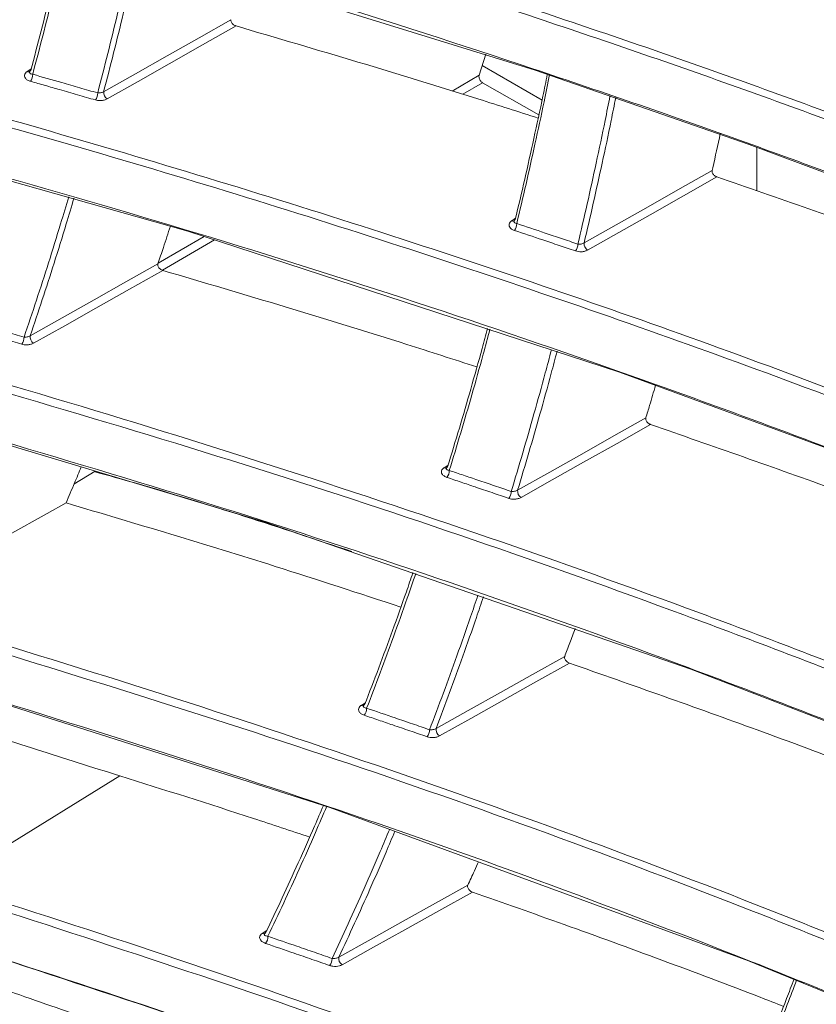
# Model space of a CAD drawing. Header units: millimetres. Extents: x 0 to 1118, y 0 to 864.
# Tile 276 of 313: x 852 to 860, y 555 to 564. Entities that reach past the tile are written whole.
import ezdxf

# ---------------------------------------------------------------- set-up
doc = ezdxf.new("R2010")
doc.units = ezdxf.units.MM

msp = doc.modelspace()

# ---------------------------------------------------------------- linework, layer by layer
at = {"color": 7, "linetype": 'Continuous', "lineweight": 15}
for p, q in [((856.4402, 563.9516), (856.3739, 563.7447)), ((856.9918, 563.5004), (856.4043, 563.8396)), ((851.9546, 563.7786), (851.954, 563.7763)), ((856.4076, 563.6716), (856.9608, 563.3556)), ((859.1016, 562.6095), (859.1016, 563.039)), ((856.716, 562.3118), (856.7154, 562.3099)), ((856.0515, 559.8862), (856.051, 559.8848)), ((852.3915, 559.7273), (852.6003, 559.8574)), ((855.2373, 557.5508), (855.237, 557.5499))]:
    msp.add_line(p, q, dxfattribs=at)
at = {"color": 9, "linetype": 'Continuous', "lineweight": 0}
for p, q in [((851.9326, 563.7823), (851.971, 563.8073)), ((856.1085, 563.5894), (856.3739, 563.7447)), ((856.4076, 563.6716), (856.2133, 563.5579)), ((856.694, 562.3157), (856.7318, 562.3403)), ((853.2182, 561.8982), (853.6696, 562.1623)), ((853.7715, 562.129), (853.2607, 561.8302)), ((856.0294, 559.8904), (856.0684, 559.9157)), ((855.215, 557.5552), (855.2558, 557.5816)), ((851.1224, 555.8025), (852.8414, 556.8634)), ((854.2424, 555.316), (854.2857, 555.344))]:
    msp.add_line(p, q, dxfattribs=at)
at = {"color": 7, "linetype": 'Continuous', "lineweight": 15, "flags": 128}
for points in [[(868.3732, 558.9322), (866.7566, 559.7929), (865.0162, 560.6341), (863.0819, 561.4882), (861.0853, 562.2974), (859.0285, 563.0664), (856.9243, 563.7947), (852.6291, 565.125), (848.1887, 566.31), (848.1886, 566.31), (848.1886, 566.31)], [(868.264, 556.179), (865.6984, 557.5432), (863.8094, 558.4301), (861.8515, 559.2705), (859.828, 560.0699), (857.7531, 560.8277), (853.5117, 562.214), (849.118, 563.456), (849.118, 563.456), (849.118, 563.456)], [(867.5967, 553.7445), (866.1345, 554.5482), (864.3179, 555.455), (862.4276, 556.3149), (860.4676, 557.134), (858.4534, 557.9117), (854.2713, 559.3567), (849.9289, 560.658), (849.9289, 560.658), (849.9289, 560.658)], [(851.7524, 559.2316), (852.1287, 559.4417), (852.3134, 559.5449)], [(866.786, 551.3927), (866.1031, 551.7775), (864.4313, 552.6541), (862.6894, 553.4882), (860.8815, 554.2854), (859.022, 555.0452), (854.9059, 556.5519), (850.6201, 557.915), (850.6201, 557.915), (850.6201, 557.915)]]:
    msp.add_lwpolyline(points, dxfattribs=at)
at = {"color": 9, "linetype": 'Continuous', "lineweight": 0, "flags": 128}
for points in [[(852.6834, 563.5833), (852.9963, 563.7602), (853.3091, 563.937), (853.622, 564.1139), (853.9348, 564.2908)], [(853.9846, 564.2292), (853.6563, 564.0436), (853.3281, 563.858), (853.0226, 563.6853), (852.7172, 563.5126)], [(857.4059, 562.0979), (857.7202, 562.276), (858.0345, 562.454), (858.3488, 562.6321), (858.6631, 562.8101)], [(858.7095, 562.7471), (858.3813, 562.5611), (858.053, 562.3752), (857.7465, 562.2015), (857.4399, 562.0279)], [(851.9614, 561.186), (852.275, 561.3623), (852.5886, 561.5386), (852.9023, 561.7149), (853.2159, 561.8912)], [(853.266, 561.8281), (852.9364, 561.6427), (852.6067, 561.4574), (852.3006, 561.2853), (851.9945, 561.1133)], [(856.7519, 559.6693), (857.067, 559.8468), (857.382, 560.0244), (857.6971, 560.2019), (858.0121, 560.3795)], [(858.0587, 560.3149), (857.7292, 560.1293), (857.3998, 559.9436), (857.0926, 559.7704), (856.7854, 559.5973)], [(855.9509, 557.3292), (856.2667, 557.5062), (856.5826, 557.6832), (856.8984, 557.8603), (857.2143, 558.0373)], [(857.2609, 557.9712), (856.9302, 557.7859), (856.5995, 557.6005), (856.2916, 557.428), (855.9838, 557.2554)], [(854.9947, 555.0833), (855.3115, 555.2597), (855.6282, 555.4361), (855.9449, 555.6125), (856.2616, 555.7889)], [(856.3083, 555.7215), (855.9762, 555.5365), (855.6441, 555.3515), (855.3355, 555.1796), (855.0268, 555.0077)]]:
    msp.add_lwpolyline(points, dxfattribs=at)
at = {"color": 9, "linetype": 'Continuous', "lineweight": 0}
for centre, radius, start, end in [((851.9474, 563.8023), 0.0249, 233.48373, 298.9177), ((851.8698, 563.7525), 0.1163, 324.85503, 1.08416), ((852.5099, 563.5692), 0.1146, 324.26303, 1.02394), ((852.761, 563.5769), 0.0778, 175.29359, 235.73598), ((856.71, 562.3408), 0.0298, 237.35308, 279.28122), ((856.6395, 562.2879), 0.1041, 320.27306, 0.55285), ((857.484, 562.0925), 0.0783, 176.06291, 235.73748), ((857.2414, 562.0857), 0.1027, 319.65883, 0.47015), ((851.7876, 561.1702), 0.1136, 324.01939, 1.49472), ((852.0373, 561.1767), 0.0764, 172.96977, 236.01313), ((856.0448, 559.9128), 0.0272, 235.52894, 286.67325), ((855.9771, 559.8616), 0.1035, 320.05962, 0.95638), ((856.5869, 559.6555), 0.1021, 319.44845, 0.86191), ((856.8285, 559.6612), 0.077, 173.95923, 235.9706), ((855.2304, 557.5777), 0.0272, 235.61381, 287.08283), ((855.1654, 557.5252), 0.1026, 319.78557, 1.37875), ((855.7852, 557.3141), 0.1013, 319.17933, 1.27053), ((856.0258, 557.3184), 0.0757, 171.75969, 236.25729), ((854.2581, 555.3397), 0.0284, 236.31257, 281.62822), ((854.1962, 555.2845), 0.1016, 319.44032, 1.8222), ((854.8282, 555.067), 0.1003, 318.8413, 1.69826), ((855.0677, 555.0697), 0.0742, 169.44612, 236.60479)]:
    msp.add_arc(centre, radius, start, end, dxfattribs=at)
at = {"color": 7, "linetype": 'Continuous', "lineweight": 15}
for points, knots in [([(868.378, 562.2751), (867.6976, 562.6315), (866.3345, 563.3455), (864.246, 564.2902), (862.1799, 565.1486), (859.4637, 566.1859), (855.952, 567.3749), (851.5965, 568.6581), (848.5959, 569.3854), (847.0929, 569.7497)], [0, 0, 0, 0, 0.110018, 0.220393, 0.317551, 0.414859, 0.610349, 0.804826, 1, 1, 1, 1]), ([(847.1107, 569.8187), (847.1107, 569.8187), (848.6192, 569.47), (851.6071, 568.7206), (855.964, 567.4474), (859.4772, 566.2554), (862.1961, 565.2179), (864.2686, 564.3568), (866.3634, 563.4091), (867.7279, 562.6943), (868.4111, 562.3363)], [0, 0, 0, 0, 0.000001, 0.19446, 0.389598, 0.584078, 0.681743, 0.779552, 0.889614, 1, 1, 1, 1]), ([(847.1237, 569.2336), (848.6204, 568.8692), (851.6189, 568.1393), (855.9638, 566.8549), (859.4729, 565.663), (862.1868, 564.6237), (864.2537, 563.7621), (866.3412, 562.8145), (867.6995, 562.1002), (868.3797, 561.7425)], [0, 0, 0, 0, 0.194559, 0.389795, 0.58435, 0.682055, 0.779903, 0.88979, 1, 1, 1, 1]), ([(868.4129, 561.7221), (867.7342, 562.0792), (866.3746, 562.7944), (864.2896, 563.7412), (862.2258, 564.6022), (859.5103, 565.6428), (856.0009, 566.8381), (851.6401, 568.1175), (848.6544, 568.8697), (847.1416, 569.2211), (847.1416, 569.2211)], [0, 0, 0, 0, 0.109898, 0.220153, 0.317346, 0.414691, 0.610257, 0.80478, 0.999999, 1, 1, 1, 1]), ([(848.1698, 566.3219), (849.6526, 565.9393), (852.6233, 565.1727), (856.2043, 564.0575), (858.9968, 563.0936), (861.046, 562.3287), (863.0499, 561.5191), (864.9465, 560.6821), (866.7377, 559.8238), (867.8372, 559.2264), (868.3876, 558.9274)], [0, 0, 0, 0, 0.202472, 0.405647, 0.506838, 0.608147, 0.709863, 0.811747, 0.905769, 1, 1, 1, 1]), ([(851.9671, 563.7926), (852.0013, 563.9218), (852.0697, 564.1803), (852.1686, 564.577), (852.2515, 564.922), (852.3, 565.1378), (852.3176, 565.2158)], [0, 0, 0, 0, 0.276035, 0.552097, 0.838041, 1, 1, 1, 1]), ([(853.9348, 564.2908), (853.9343, 564.2869), (853.9333, 564.2792), (853.938, 564.2659), (853.9467, 564.253), (853.9594, 564.2412), (853.9727, 564.2332), (853.9814, 564.2303), (853.9846, 564.2292)], [0, 0, 0, 0, 0.168698, 0.337295, 0.509075, 0.690811, 0.884593, 1, 1, 1, 1]), ([(856.9541, 563.3239), (856.7599, 563.3863), (855.782, 563.701), (854.7842, 563.9942), (853.9846, 564.2292)], [0, 0, 0, 0, 0.1985901, 1, 1, 1, 1]), ([(851.9554, 563.7785), (851.9554, 563.7791), (851.9556, 563.7825), (851.9603, 563.7876), (851.9655, 563.7914), (851.9671, 563.7926)], [0, 0, 0, 0, 0.133646, 0.734063, 1, 1, 1, 1]), ([(856.3739, 563.7447), (856.373, 563.7408), (856.3712, 563.7328), (856.3737, 563.7176), (856.3797, 563.702), (856.3888, 563.6876), (856.3987, 563.6773), (856.4051, 563.6732), (856.4076, 563.6716)], [0, 0, 0, 0, 0.1777614, 0.3555252, 0.5332357, 0.7109043, 0.8885812, 1, 1, 1, 1]), ([(856.7286, 562.3267), (856.7599, 562.4588), (856.8224, 562.7228), (856.9127, 563.1277), (856.9867, 563.471), (857.0293, 563.6824), (857.0436, 563.7534)], [0, 0, 0, 0, 0.280858, 0.561738, 0.852747, 1, 1, 1, 1]), ([(849.0982, 563.4675), (850.5658, 563.0659), (853.5061, 562.2613), (857.0429, 561.1001), (859.7946, 560.098), (861.8107, 559.3038), (863.7744, 558.4616), (865.9652, 557.4441), (867.4106, 556.6505), (868.2634, 556.1823)], [0, 0, 0, 0, 0.211223, 0.4231848, 0.5287477, 0.6344422, 0.7406044, 0.8469625, 1, 1, 1, 1]), ([(858.744, 563.1715), (858.7196, 563.0595), (858.6933, 562.9386), (858.6652, 562.8191), (858.6631, 562.8101)], [0, 0, 0, 0, 0.925192, 1, 1, 1, 1]), ([(858.6631, 562.8101), (858.6627, 562.8061), (858.6619, 562.7981), (858.6666, 562.7842), (858.6752, 562.7707), (858.6875, 562.7586), (858.6996, 562.7509), (858.7071, 562.748), (858.7095, 562.7471)], [0, 0, 0, 0, 0.1762121, 0.3523597, 0.5306268, 0.7156169, 0.9086655, 1, 1, 1, 1]), ([(861.4168, 561.7806), (861.116, 561.8925), (860.2241, 562.2244), (859.3132, 562.5388), (858.7095, 562.7471)], [0, 0, 0, 0, 0.337266, 1, 1, 1, 1]), ([(856.7168, 562.3116), (856.717, 562.3131), (856.7176, 562.3174), (856.7229, 562.3227), (856.7276, 562.326), (856.7286, 562.3267)], [0, 0, 0, 0, 0.292414, 0.850818, 1, 1, 1, 1]), ([(853.3391, 562.2627), (853.3165, 562.1931), (853.2761, 562.0686), (853.2343, 561.9455), (853.2159, 561.8912)], [0, 0, 0, 0, 0.559333, 1, 1, 1, 1]), ([(853.2159, 561.8912), (853.2152, 561.8875), (853.2138, 561.8802), (853.2177, 561.8672), (853.2259, 561.8542), (853.2381, 561.8422), (853.2521, 561.833), (853.2618, 561.8295), (853.266, 561.8281)], [0, 0, 0, 0, 0.162758, 0.325419, 0.491125, 0.666534, 0.853781, 1, 1, 1, 1]), ([(856.3521, 560.8798), (856.1224, 560.9542), (855.1059, 561.2832), (854.0688, 561.5903), (853.266, 561.8281)], [0, 0, 0, 0, 0.225945, 1, 1, 1, 1]), ([(856.0635, 559.8995), (856.1023, 560.026), (856.1798, 560.2788), (856.2929, 560.6668), (856.3851, 560.9929), (856.4386, 561.1925), (856.456, 561.2576)], [0, 0, 0, 0, 0.282972, 0.565967, 0.858486, 1, 1, 1, 1]), ([(849.9081, 560.6692), (851.359, 560.2479), (854.266, 559.404), (857.7444, 558.1978), (860.4329, 557.163), (862.3851, 556.3496), (864.2822, 555.4881), (866.0297, 554.624), (867.1025, 554.0235), (867.5962, 553.7472)], [0, 0, 0, 0, 0.226941, 0.454688, 0.566556, 0.678572, 0.79112, 0.903895, 1, 1, 1, 1]), ([(858.1066, 560.6986), (858.0876, 560.6331), (858.0565, 560.5263), (858.0245, 560.4204), (858.0121, 560.3795)], [0, 0, 0, 0, 0.613371, 1, 1, 1, 1]), ([(858.0121, 560.3795), (858.0115, 560.3757), (858.0102, 560.368), (858.0143, 560.3543), (858.0224, 560.3407), (858.0343, 560.3283), (858.047, 560.3195), (858.0554, 560.3162), (858.0587, 560.3149)], [0, 0, 0, 0, 0.170643, 0.341225, 0.51384, 0.693007, 0.880079, 1, 1, 1, 1]), ([(860.8665, 559.3054), (860.856, 559.3095), (860.5306, 559.4345), (859.6009, 559.777), (858.668, 560.1024), (858.0587, 560.3149)], [0, 0, 0, 0, 0.0115, 0.354426, 1, 1, 1, 1]), ([(852.4629, 559.8986), (852.4409, 559.8453), (852.3918, 559.7266), (852.3413, 559.6094), (852.3134, 559.5449)], [0, 0, 0, 0, 0.449264, 1, 1, 1, 1]), ([(856.0522, 559.886), (856.0524, 559.8872), (856.053, 559.891), (856.0581, 559.8958), (856.0627, 559.899), (856.0635, 559.8995)], [0, 0, 0, 0, 0.261903, 0.86881, 1, 1, 1, 1]), ([(855.1228, 559.0671), (854.4235, 559.2988), (853.5922, 559.5743), (852.7288, 559.814), (852.5916, 559.852)], [0, 0, 0, 0, 0.841119, 1, 1, 1, 1]), ([(855.6049, 558.5215), (855.1942, 558.656), (854.11, 559.011), (853.0018, 559.3403), (852.3134, 559.5449)], [0, 0, 0, 0, 0.378874, 1, 1, 1, 1]), ([(855.2485, 557.5625), (855.2949, 557.6829), (855.3879, 557.9237), (855.5242, 558.2934), (855.6361, 558.6052), (855.7016, 558.7967), (855.7232, 558.8598)], [0, 0, 0, 0, 0.282561, 0.565147, 0.856568, 1, 1, 1, 1]), ([(862.1902, 543.0467), (862.1902, 543.0467), (861.6571, 543.3494), (860.5649, 543.9415), (858.3361, 545.0533), (855.4475, 546.3453), (851.856, 547.7676), (848.1433, 549.089), (844.3399, 550.3196), (840.4609, 551.4722), (836.5241, 552.5578), (831.2146, 553.9361), (826.5168, 555.076), (821.8361, 556.2421), (818.4813, 557.096), (815.8573, 557.8582), (814.5362, 558.242)], [0, 0, 0, 0, 0, 0.041135, 0.082343, 0.161795, 0.24154, 0.321085, 0.400776, 0.480371, 0.560021, 0.639716, 0.799202, 0.839112, 0.918997, 1, 1, 1, 1]), ([(857.3161, 558.3099), (857.2988, 558.2628), (857.2653, 558.1714), (857.2309, 558.081), (857.2143, 558.0373)], [0, 0, 0, 0, 0.51648, 1, 1, 1, 1]), ([(857.2143, 558.0373), (857.2134, 558.0336), (857.2118, 558.0263), (857.2152, 558.0129), (857.2228, 557.9993), (857.2342, 557.9867), (857.2476, 557.9767), (857.2568, 557.9729), (857.2609, 557.9712)], [0, 0, 0, 0, 0.165312, 0.330566, 0.497772, 0.671378, 0.852758, 1, 1, 1, 1]), ([(860.1845, 556.9104), (860.1484, 556.9244), (859.7928, 557.0621), (858.8247, 557.4218), (857.8785, 557.7542), (857.2609, 557.9712)], [0, 0, 0, 0, 0.037813, 0.371927, 1, 1, 1, 1]), ([(850.5982, 557.926), (852.0308, 557.4844), (854.9011, 556.5995), (858.3542, 555.3319), (861.0482, 554.2311), (863.0357, 553.3441), (864.966, 552.4075), (866.1785, 551.7327), (866.7856, 551.3948)], [0, 0, 0, 0, 0.245697, 0.49229, 0.61861, 0.74513, 0.872398, 1, 1, 1, 1]), ([(855.2379, 557.5506), (855.2381, 557.5515), (855.2386, 557.5545), (855.2427, 557.5583), (855.2467, 557.5613), (855.2479, 557.5621), (855.2485, 557.5625)], [0, 0, 0, 0, 0.226539, 0.787328, 0.89879, 1, 1, 1, 1]), ([(852.8414, 556.8634), (852.7056, 556.906), (852.434, 556.9911), (852.0247, 557.1222), (851.658, 557.2413), (851.4273, 557.3175), (851.334, 557.3483)], [0, 0, 0, 0, 0.271692, 0.543431, 0.815311, 1, 1, 1, 1]), ([(854.7083, 556.2621), (854.5243, 556.3234), (853.907, 556.529), (853.2808, 556.7255), (852.8414, 556.8634)], [0, 0, 0, 0, 0.298158, 1, 1, 1, 1]), ([(854.275, 555.3215), (854.3294, 555.4354), (854.4382, 555.663), (854.5983, 556.0129), (854.7335, 556.3156), (854.8141, 556.5046), (854.8429, 556.5719)], [0, 0, 0, 0, 0.27786, 0.555743, 0.841658, 1, 1, 1, 1]), ([(856.3688, 556.0205), (856.3551, 555.9904), (856.3198, 555.9127), (856.2837, 555.8359), (856.2616, 555.7889)], [0, 0, 0, 0, 0.387841, 1, 1, 1, 1]), ([(856.2616, 555.7889), (856.2606, 555.7855), (856.2585, 555.7786), (856.2613, 555.7655), (856.2683, 555.7519), (856.2793, 555.739), (856.2931, 555.728), (856.3033, 555.7236), (856.3083, 555.7215)], [0, 0, 0, 0, 0.16019, 0.320325, 0.482336, 0.650607, 0.826538, 1, 1, 1, 1]), ([(859.3652, 554.5996), (859.2886, 554.6296), (858.8932, 554.7842), (858.1748, 555.0526), (857.2329, 555.3971), (856.609, 555.616), (856.3083, 555.7215)], [0, 0, 0, 0, 0.07656, 0.395509, 0.708576, 1, 1, 1, 1]), ([(853.2822, 554.2252), (853.0123, 554.3157), (852.4724, 554.4968), (851.654, 554.7825), (850.8742, 555.0616), (850.3651, 555.2495), (850.1327, 555.3353)], [0, 0, 0, 0, 0.260015, 0.520219, 0.780987, 1, 1, 1, 1]), ([(854.2648, 555.3114), (854.2651, 555.312), (854.2666, 555.3146), (854.2699, 555.3179), (854.2737, 555.3207), (854.2748, 555.3214), (854.275, 555.3215)], [0, 0, 0, 0, 0.169349, 0.783375, 0.945963, 1, 1, 1, 1]), ([(851.1665, 555.2369), (852.4954, 554.8022), (855.1531, 553.9329), (858.3332, 552.7102), (860.7931, 551.6647), (862.5581, 550.8512), (864.2466, 550.0119), (865.2975, 549.4241), (865.8234, 549.13)], [0, 0, 0, 0, 0.252618, 0.505241, 0.631495, 0.757923, 0.878842, 1, 1, 1, 1]), ([(865.8575, 549.1089), (865.3322, 549.403), (864.2803, 549.992), (862.591, 550.8325), (860.8232, 551.6479), (858.3623, 552.6958), (855.1735, 553.9145), (852.5297, 554.8021), (851.1894, 555.2259), (851.1894, 555.2259)], [0, 0, 0, 0, 0.120939, 0.242136, 0.368389, 0.494829, 0.747428, 0.999999, 1, 1, 1, 1]), ([(858.9523, 553.5934), (859.0023, 553.7111), (859.1025, 553.9463), (859.2499, 554.3074), (859.3721, 554.6138), (859.4441, 554.8025), (859.4684, 554.8661)], [0, 0, 0, 0, 0.281438, 0.562897, 0.852762, 1, 1, 1, 1])]:
    msp.add_open_spline(points, degree=3, knots=knots, dxfattribs=at)
at = {"color": 9, "linetype": 'Continuous', "lineweight": 0}
for points, knots in [([(868.3863, 559.4601), (867.8343, 559.7583), (866.729, 560.3555), (864.9353, 561.2104), (863.0398, 562.0429), (861.0377, 562.8484), (858.981, 563.6129), (856.182, 564.5745), (852.5923, 565.6872), (849.6186, 566.4501), (848.1291, 566.8323)], [0, 0, 0, 0, 0.094216, 0.188658, 0.289744, 0.391004, 0.492715, 0.59455, 0.796908, 1, 1, 1, 1]), ([(848.1479, 566.9018), (848.1479, 566.9018), (849.6432, 566.5348), (852.6037, 565.7502), (856.1968, 564.6456), (858.9942, 563.6832), (861.0485, 562.92), (863.0568, 562.1124), (864.96, 561.2764), (866.7595, 560.4184), (867.866, 559.8204), (868.4199, 559.5211)], [0, 0, 0, 0, 0.000001, 0.202343, 0.405391, 0.506593, 0.607793, 0.709543, 0.811288, 0.90554, 1, 1, 1, 1]), ([(852.3427, 565.2091), (852.3214, 565.1141), (852.2691, 564.8812), (852.183, 564.5226), (852.0859, 564.1325), (852.0193, 563.8806), (851.9861, 563.7547)], [0, 0, 0, 0, 0.193039, 0.47341, 0.736693, 1, 1, 1, 1]), ([(852.6245, 563.5712), (852.658, 563.7004), (852.7252, 563.9586), (852.8224, 564.3557), (852.9062, 564.7106), (852.956, 564.9365), (852.9754, 565.024)], [0, 0, 0, 0, 0.270206, 0.540437, 0.821993, 1, 1, 1, 1]), ([(853.0275, 565.0078), (853.0093, 564.9254), (852.9605, 564.7044), (852.8784, 564.3568), (852.7823, 563.9641), (852.7164, 563.7102), (852.6834, 563.5833)], [0, 0, 0, 0, 0.171086, 0.45841, 0.729193, 1, 1, 1, 1]), ([(849.0686, 564.0429), (849.0687, 564.0429), (850.1819, 563.7528), (852.3898, 563.1449), (855.6176, 562.1537), (858.7548, 561.0796), (861.3732, 560.0757), (863.5133, 559.1716), (865.2083, 558.3956), (866.8558, 557.5812), (867.896, 556.999), (868.416, 556.7079)], [0, 0, 0, 0, 0.0000006, 0.1575122, 0.3153245, 0.4713083, 0.6276879, 0.7204531, 0.813214, 0.9066115, 1, 1, 1, 1]), ([(868.3819, 556.6474), (868.3819, 556.6474), (867.8746, 556.9401), (866.8314, 557.5107), (865.1953, 558.325), (863.4964, 559.1016), (861.353, 560.0075), (858.7319, 561.0123), (855.5981, 562.0834), (852.373, 563.0789), (850.1577, 563.6747), (849.0489, 563.9729)], [0, 0, 0, 0, 0.000001, 0.092596, 0.185407, 0.278753, 0.372238, 0.528217, 0.684622, 0.842155, 1, 1, 1, 1]), ([(851.9326, 563.7823), (851.9293, 563.78), (851.9188, 563.7725), (851.9072, 563.7567), (851.9042, 563.7355), (851.9138, 563.7147), (851.9343, 563.6966), (851.9547, 563.6892), (851.9649, 563.6855)], [0, 0, 0, 0, 0.078398, 0.25463, 0.436644, 0.623523, 0.811777, 1, 1, 1, 1]), ([(851.9861, 563.7547), (851.9807, 563.7555), (851.97, 563.7572), (851.9592, 563.7632), (851.9535, 563.7705), (851.9548, 563.7761), (851.9554, 563.7785)], [0, 0, 0, 0, 0.272042, 0.542152, 0.804309, 1, 1, 1, 1]), ([(851.9861, 563.7547), (852.0814, 563.7275), (852.2356, 563.6835), (852.4484, 563.6223), (852.5658, 563.5882), (852.6245, 563.5712)], [0, 0, 0, 0, 0.447271, 0.723635, 1, 1, 1, 1]), ([(857.0654, 563.7521), (857.0475, 563.6631), (857.0013, 563.4335), (856.9242, 563.0752), (856.8352, 562.6761), (856.7742, 562.418), (856.7437, 562.2889)], [0, 0, 0, 0, 0.180066, 0.4643, 0.73214, 1, 1, 1, 1]), ([(852.6029, 563.5023), (852.5442, 563.5193), (852.4269, 563.5533), (852.2618, 563.6007), (852.1078, 563.6448), (852.0126, 563.672), (851.9649, 563.6855)], [0, 0, 0, 0, 0.276363, 0.552728, 0.776364, 1, 1, 1, 1]), ([(852.6834, 563.5833), (852.6788, 563.581), (852.6696, 563.5762), (852.6524, 563.572), (852.6369, 563.5704), (852.628, 563.571), (852.6245, 563.5712)], [0, 0, 0, 0, 0.262791, 0.531934, 0.813518, 1, 1, 1, 1]), ([(852.6029, 563.5023), (852.6097, 563.5006), (852.6268, 563.4964), (852.6569, 563.4953), (852.6903, 563.5002), (852.7082, 563.5085), (852.7172, 563.5126)], [0, 0, 0, 0, 0.180299, 0.456878, 0.728343, 1, 1, 1, 1]), ([(857.3441, 562.0865), (857.3749, 562.2185), (857.4365, 562.4824), (857.5255, 562.8875), (857.6002, 563.2399), (857.6439, 563.4604), (857.6597, 563.5401)], [0, 0, 0, 0, 0.275515, 0.551052, 0.837732, 1, 1, 1, 1]), ([(857.7162, 563.527), (857.7011, 563.451), (857.658, 563.2341), (857.5845, 562.8877), (857.4965, 562.487), (857.4361, 562.2276), (857.4059, 562.0979)], [0, 0, 0, 0, 0.157377, 0.449173, 0.724576, 1, 1, 1, 1]), ([(851.9012, 561.1732), (851.942, 561.2938), (852.0237, 561.5349), (852.1432, 561.9063), (852.2489, 562.245), (852.3134, 562.4634), (852.3395, 562.552)], [0, 0, 0, 0, 0.266368, 0.532759, 0.810415, 1, 1, 1, 1]), ([(852.391, 562.5374), (852.366, 562.4529), (852.3027, 562.2385), (852.199, 561.9064), (852.0811, 561.5402), (852.0013, 561.3041), (851.9614, 561.186)], [0, 0, 0, 0, 0.1846, 0.468081, 0.734029, 1, 1, 1, 1]), ([(856.694, 562.3157), (856.692, 562.3143), (856.6826, 562.3079), (856.6704, 562.2938), (856.6652, 562.2729), (856.6724, 562.2521), (856.6906, 562.2334), (856.71, 562.2253), (856.7196, 562.2213)], [0, 0, 0, 0, 0.048913, 0.231686, 0.419457, 0.611856, 0.805952, 1, 1, 1, 1]), ([(856.7437, 562.2889), (856.7386, 562.2899), (856.7285, 562.292), (856.719, 562.2986), (856.7147, 562.3055), (856.7163, 562.3101), (856.7168, 562.3116)], [0, 0, 0, 0, 0.293362, 0.584092, 0.86615, 1, 1, 1, 1]), ([(856.7437, 562.2889), (856.8365, 562.2578), (856.9833, 562.2087), (857.1833, 562.1412), (857.2905, 562.1048), (857.3441, 562.0865)], [0, 0, 0, 0, 0.463129, 0.731564, 1, 1, 1, 1]), ([(857.3197, 562.0192), (857.2661, 562.0374), (857.159, 562.0738), (856.9591, 562.1413), (856.8125, 562.1903), (856.7196, 562.2213)], [0, 0, 0, 0, 0.2684341, 0.5368698, 1, 1, 1, 1]), ([(857.4059, 562.0979), (857.4014, 562.0956), (857.3921, 562.0909), (857.375, 562.0867), (857.3583, 562.0851), (857.3486, 562.0861), (857.3441, 562.0865)], [0, 0, 0, 0, 0.250001, 0.505231, 0.770691, 1, 1, 1, 1]), ([(857.3197, 562.0192), (857.3284, 562.0168), (857.3472, 562.0115), (857.3797, 562.0105), (857.4131, 562.0154), (857.431, 562.0237), (857.4399, 562.0279)], [0, 0, 0, 0, 0.222773, 0.484579, 0.742211, 1, 1, 1, 1]), ([(806.1096, 561.3358), (806.3772, 561.2128), (807.2208, 560.8249), (808.7089, 560.2278), (810.5677, 559.5361), (812.4837, 558.8891), (815.0934, 558.0767), (818.4067, 557.1528), (821.7591, 556.3014), (826.4418, 555.1514), (831.1369, 554.0269), (836.4445, 552.6668), (840.3782, 551.5952), (844.2519, 550.4575), (848.0513, 549.2418), (851.7552, 547.9378), (855.3456, 546.5326), (858.2278, 545.2563), (860.4636, 544.1601), (861.5446, 543.5705), (862.0856, 543.2755)], [0, 0, 0, 0, 0.015879, 0.050062, 0.084129, 0.118667, 0.153247, 0.222024, 0.289796, 0.323636, 0.458775, 0.526218, 0.593693, 0.661061, 0.72837, 0.795789, 0.862992, 0.930411, 0.965177, 1, 1, 1, 1]), ([(851.2526, 561.361), (851.3015, 561.3469), (851.3995, 561.3188), (851.5566, 561.2735), (851.7238, 561.225), (851.8421, 561.1904), (851.9012, 561.1732)], [0, 0, 0, 0, 0.226099, 0.4522, 0.726099, 1, 1, 1, 1]), ([(849.8723, 561.2406), (849.8723, 561.2406), (851.3375, 560.8352), (854.235, 559.9758), (857.7337, 558.7804), (860.4386, 557.7452), (862.4111, 556.9287), (864.3272, 556.0639), (866.1294, 555.1781), (867.2451, 554.554), (867.7773, 554.2564)], [0, 0, 0, 0, 0.000001, 0.224582, 0.449963, 0.561513, 0.673058, 0.785331, 0.897594, 1, 1, 1, 1]), ([(851.8795, 561.1034), (851.8205, 561.1207), (851.7023, 561.1552), (851.5351, 561.2036), (851.3781, 561.2489), (851.2802, 561.277), (851.2313, 561.291)], [0, 0, 0, 0, 0.273899, 0.5478, 0.773899, 1, 1, 1, 1]), ([(856.4798, 561.2499), (856.4579, 561.1681), (856.4, 560.9516), (856.3042, 560.6125), (856.1933, 560.2318), (856.1181, 559.9862), (856.0805, 559.8633)], [0, 0, 0, 0, 0.174291, 0.461358, 0.730669, 1, 1, 1, 1]), ([(867.7432, 554.1959), (867.7432, 554.1959), (867.2199, 554.4978), (866.0973, 555.1111), (864.3108, 555.9946), (862.4005, 556.8557), (860.4254, 557.6739), (857.7176, 558.7086), (854.2222, 559.9119), (851.3103, 560.7503), (849.8516, 561.1703)], [0, 0, 0, 0, 0.000001, 0.10237, 0.213743, 0.32536, 0.437584, 0.549968, 0.774556, 1, 1, 1, 1]), ([(851.9614, 561.186), (851.9568, 561.1837), (851.9475, 561.179), (851.9301, 561.1746), (851.9142, 561.1727), (851.905, 561.173), (851.9012, 561.1732)], [0, 0, 0, 0, 0.254616, 0.518193, 0.799769, 1, 1, 1, 1]), ([(851.8795, 561.1034), (851.8867, 561.1017), (851.9043, 561.0974), (851.9347, 561.0963), (851.9679, 561.101), (851.9856, 561.1092), (851.9945, 561.1133)], [0, 0, 0, 0, 0.190674, 0.465307, 0.732514, 1, 1, 1, 1]), ([(856.689, 559.6571), (856.7271, 559.7834), (856.8033, 560.0359), (856.9146, 560.4241), (857.0083, 560.7608), (857.0637, 560.9712), (857.0835, 561.0465)], [0, 0, 0, 0, 0.276279, 0.552581, 0.839855, 1, 1, 1, 1]), ([(857.1394, 561.0344), (857.1204, 560.962), (857.0657, 560.7544), (856.9735, 560.4233), (856.8637, 560.0403), (856.7892, 559.793), (856.7519, 559.6693)], [0, 0, 0, 0, 0.156722, 0.449328, 0.724653, 1, 1, 1, 1]), ([(856.0294, 559.8904), (856.0278, 559.8893), (856.0187, 559.8831), (856.0063, 559.8694), (856.0007, 559.8483), (856.0079, 559.8269), (856.0266, 559.8077), (856.0465, 559.7994), (856.0564, 559.7952)], [0, 0, 0, 0, 0.039182, 0.219818, 0.408315, 0.603942, 0.802002, 1, 1, 1, 1]), ([(856.0805, 559.8633), (856.0752, 559.8643), (856.0646, 559.8661), (856.0545, 559.8724), (856.0498, 559.8793), (856.0516, 559.8842), (856.0522, 559.886)], [0, 0, 0, 0, 0.28889, 0.574573, 0.848322, 1, 1, 1, 1]), ([(856.6645, 559.5892), (856.6097, 559.6079), (856.5002, 559.6453), (856.3441, 559.6983), (856.1962, 559.7483), (856.103, 559.7795), (856.0564, 559.7952)], [0, 0, 0, 0, 0.270661, 0.541324, 0.770661, 1, 1, 1, 1]), ([(856.0805, 559.8633), (856.1272, 559.8477), (856.2204, 559.8163), (856.3684, 559.7663), (856.5247, 559.7133), (856.6342, 559.6758), (856.689, 559.6571)], [0, 0, 0, 0, 0.229337, 0.458675, 0.729337, 1, 1, 1, 1]), ([(856.6645, 559.5892), (856.6735, 559.5866), (856.6927, 559.5813), (856.7255, 559.5802), (856.7587, 559.585), (856.7765, 559.5932), (856.7854, 559.5973)], [0, 0, 0, 0, 0.232042, 0.491975, 0.745875, 1, 1, 1, 1]), ([(856.7519, 559.6693), (856.7474, 559.667), (856.7381, 559.6622), (856.7208, 559.6579), (856.7038, 559.656), (856.6937, 559.6567), (856.689, 559.6571)], [0, 0, 0, 0, 0.242801, 0.492973, 0.757947, 1, 1, 1, 1]), ([(855.7503, 558.8505), (855.7229, 558.7703), (855.6516, 558.5617), (855.5353, 558.2372), (855.4022, 557.8761), (855.3128, 557.6439), (855.268, 557.5277)], [0, 0, 0, 0, 0.178692, 0.465112, 0.732546, 1, 1, 1, 1]), ([(855.8865, 557.3164), (855.932, 557.4365), (856.0232, 557.6769), (856.1573, 558.0468), (856.2704, 558.3674), (856.3377, 558.5679), (856.3618, 558.6394)], [0, 0, 0, 0, 0.276593, 0.553209, 0.840638, 1, 1, 1, 1]), ([(856.4149, 558.621), (856.3924, 558.5541), (856.3265, 558.3581), (856.216, 558.045), (856.0841, 557.681), (855.9953, 557.4465), (855.9509, 557.3292)], [0, 0, 0, 0, 0.152837, 0.447416, 0.723697, 1, 1, 1, 1]), ([(866.9624, 551.8263), (866.9624, 551.8263), (866.6831, 551.9874), (865.8556, 552.4513), (864.4318, 553.1899), (862.6667, 554.0262), (860.8399, 554.8236), (858.2562, 555.8668), (854.8531, 557.1052), (851.9768, 557.9836), (850.5358, 558.4236)], [0, 0, 0, 0, 0.000001, 0.058972, 0.17226, 0.285788, 0.399915, 0.5142, 0.756619, 1, 1, 1, 1]), ([(850.5575, 558.4942), (850.5575, 558.4942), (852.0054, 558.0684), (854.8667, 557.1694), (858.2737, 555.9383), (860.8556, 554.8942), (862.6802, 554.0983), (864.4509, 553.2585), (865.8867, 552.5165), (866.7145, 552.0468), (866.9965, 551.8868)], [0, 0, 0, 0, 0.0000007, 0.2424238, 0.4857294, 0.5991965, 0.7126589, 0.8268374, 0.9410063, 1, 1, 1, 1]), ([(855.215, 557.5552), (855.2139, 557.5545), (855.2053, 557.5487), (855.1927, 557.5355), (855.1865, 557.514), (855.1937, 557.492), (855.2129, 557.472), (855.2335, 557.4633), (855.2438, 557.459)], [0, 0, 0, 0, 0.026981, 0.204776, 0.39408, 0.593808, 0.796945, 1, 1, 1, 1]), ([(855.268, 557.5277), (855.2624, 557.5285), (855.2511, 557.5302), (855.2403, 557.5362), (855.2351, 557.5432), (855.2371, 557.5486), (855.2379, 557.5506)], [0, 0, 0, 0, 0.285593, 0.567441, 0.833726, 1, 1, 1, 1]), ([(855.8618, 557.2479), (855.8057, 557.2672), (855.6935, 557.3059), (855.5343, 557.3603), (855.3844, 557.4114), (855.2907, 557.4431), (855.2438, 557.459)], [0, 0, 0, 0, 0.272974, 0.54595, 0.772975, 1, 1, 1, 1]), ([(855.268, 557.5277), (855.3618, 557.4959), (855.512, 557.445), (855.718, 557.3744), (855.8303, 557.3357), (855.8865, 557.3164)], [0, 0, 0, 0, 0.454048, 0.727023, 1, 1, 1, 1]), ([(855.8618, 557.2479), (855.8714, 557.2452), (855.8911, 557.2397), (855.9243, 557.2386), (855.9573, 557.2433), (855.9749, 557.2514), (855.9838, 557.2554)], [0, 0, 0, 0, 0.2438408, 0.5012225, 0.7504585, 1, 1, 1, 1]), ([(855.9509, 557.3292), (855.9463, 557.3269), (855.937, 557.3222), (855.9196, 557.3178), (855.9021, 557.3156), (855.8916, 557.3161), (855.8865, 557.3164)], [0, 0, 0, 0, 0.2342902, 0.4782596, 0.7420117, 1, 1, 1, 1]), ([(854.8761, 556.5663), (854.8393, 556.4799), (854.7505, 556.2717), (854.6093, 555.955), (854.4536, 555.6148), (854.3497, 555.3968), (854.2978, 555.2877)], [0, 0, 0, 0, 0.198891, 0.479193, 0.739586, 1, 1, 1, 1]), ([(854.9285, 555.07), (854.9817, 555.1836), (855.0882, 555.4108), (855.2456, 555.7609), (855.3812, 556.0704), (855.4634, 556.2665), (855.4943, 556.3403)], [0, 0, 0, 0, 0.272901, 0.545825, 0.829276, 1, 1, 1, 1]), ([(855.546, 556.3214), (855.5169, 556.252), (855.4365, 556.0601), (855.3041, 555.7581), (855.1497, 555.4145), (855.0464, 555.1937), (854.9947, 555.0833)], [0, 0, 0, 0, 0.164912, 0.455954, 0.727966, 1, 1, 1, 1]), ([(866.0317, 549.5433), (866.0317, 549.5433), (865.5087, 549.845), (864.434, 550.4333), (862.7259, 551.2861), (860.9273, 552.1114), (858.4179, 553.1735), (855.1707, 554.4136), (852.4567, 555.2925), (851.0997, 555.7319)], [0, 0, 0, 0, 0.000001, 0.120293, 0.240851, 0.367301, 0.493945, 0.746975, 1, 1, 1, 1]), ([(851.1224, 555.8025), (851.1224, 555.8025), (852.4912, 555.3744), (855.1908, 554.4767), (858.4454, 553.2412), (860.9564, 552.1769), (862.7547, 551.3498), (864.4697, 550.498), (865.5338, 549.9019), (866.0658, 549.6038)], [0, 0, 0, 0, 0.0000008, 0.2529784, 0.5059851, 0.6325404, 0.7590892, 0.87955, 1, 1, 1, 1]), ([(854.2424, 555.316), (854.2418, 555.3157), (854.2338, 555.3104), (854.221, 555.2978), (854.2141, 555.276), (854.2212, 555.2531), (854.2412, 555.2322), (854.2626, 555.223), (854.2734, 555.2184)], [0, 0, 0, 0, 0.012227, 0.1862194, 0.3762594, 0.581057, 0.7905809, 1, 1, 1, 1]), ([(854.2978, 555.2877), (854.2917, 555.2885), (854.2796, 555.29), (854.2676, 555.296), (854.2627, 555.3033), (854.2633, 555.3088), (854.2647, 555.3113), (854.2648, 555.3114)], [0, 0, 0, 0, 0.282059, 0.559875, 0.818157, 0.990134, 1, 1, 1, 1]), ([(854.2978, 555.2877), (854.3924, 555.2553), (854.545, 555.203), (854.7552, 555.1303), (854.8707, 555.0901), (854.9285, 555.07)], [0, 0, 0, 0, 0.4492369, 0.7246176, 1, 1, 1, 1]), ([(854.9037, 555.001), (854.846, 555.0211), (854.7305, 555.0612), (854.5205, 555.1338), (854.368, 555.186), (854.2734, 555.2184)], [0, 0, 0, 0, 0.27538, 0.550762, 1, 1, 1, 1]), ([(854.9947, 555.0833), (854.9902, 555.081), (854.9808, 555.0763), (854.9633, 555.0719), (854.9452, 555.0694), (854.9342, 555.0698), (854.9285, 555.07)], [0, 0, 0, 0, 0.224547, 0.461151, 0.722695, 1, 1, 1, 1]), ([(854.9037, 555.001), (854.914, 554.9981), (854.9343, 554.9923), (854.968, 554.9913), (855.0007, 554.9958), (855.0181, 555.0037), (855.0268, 555.0077)], [0, 0, 0, 0, 0.258398, 0.512438, 0.756022, 1, 1, 1, 1]), ([(859.4932, 554.8559), (859.4627, 554.7759), (859.3844, 554.5706), (859.2576, 554.2522), (859.1137, 553.8999), (859.0175, 553.6731), (858.9693, 553.5598)], [0, 0, 0, 0, 0.182035, 0.467206, 0.733594, 1, 1, 1, 1])]:
    msp.add_open_spline(points, degree=3, knots=knots, dxfattribs=at)

doc.saveas('drawing.dxf')
